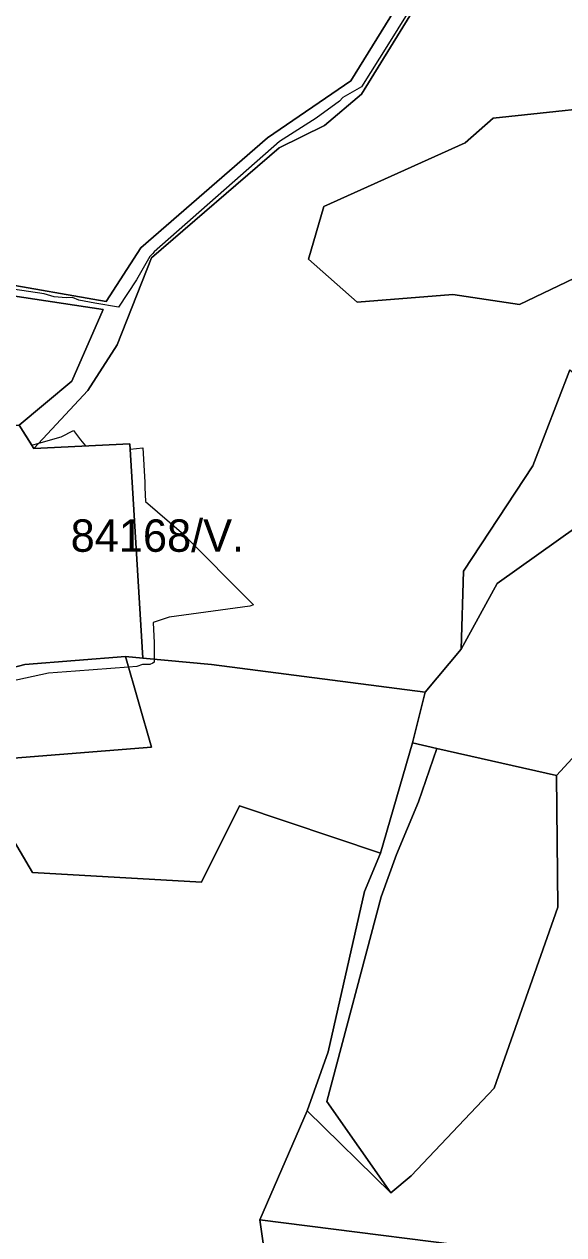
# Model space of a CAD drawing. Extents: x -477304 to -465429, y -1159113 to -1149210.
# Drawn here: x -474650 to -474400, y -1153609 to -1153048 of the extents above; entities that cross this region are included whole.
import ezdxf

# ---------------------------------------------------------------- set-up
doc = ezdxf.new("R2010")
doc.units = 0
for name, color, linetype in [('BPEJ_s', 7, 'Continuous'), ('orna_s', 7, 'Continuous'), ('PUPFL_s', 7, 'Continuous'), ('trav_porost_s', 7, 'Continuous')]:
    doc.layers.add(name, color=color, linetype=linetype)

msp = doc.modelspace()

# ---------------------------------------------------------------- linework, layer by layer
at = {"layer": 'BPEJ_s'}
for points in [[(-474463.95, -1153029.31), (-474481.35, -1153057.27), (-474493.75, -1153077.18), (-474502.47, -1153082.08), (-474503.96, -1153083.78), (-474514.81, -1153091.65), (-474531.83, -1153102.5), (-474589.71, -1153153.57), (-474590.36, -1153154.23), (-474591.83, -1153155.7), (-474598.01, -1153166.55), (-474606.36, -1153179.19), (-474617.2, -1153177.24), (-474624.6, -1153175.91), (-474627.58, -1153174.63), (-474630.59, -1153174.8), (-474636.09, -1153174.42), (-474640.77, -1153172.93), (-474655.25, -1153170.8)], [(-474463.95, -1153029.31), (-474481.35, -1153057.27), (-474493.75, -1153077.18), (-474502.47, -1153082.08), (-474503.96, -1153083.78), (-474514.81, -1153091.65), (-474531.83, -1153102.5), (-474589.71, -1153153.57), (-474590.36, -1153154.23), (-474591.83, -1153155.7), (-474598.01, -1153166.55), (-474606.36, -1153179.19), (-474617.2, -1153177.24), (-474624.6, -1153175.91), (-474627.58, -1153174.63), (-474630.59, -1153174.8), (-474636.09, -1153174.42), (-474640.77, -1153172.93), (-474655.25, -1153170.8)], [(-474652.31, -1153233.8), (-474646.41, -1153243.03), (-474643.12, -1153242.09), (-474632.87, -1153239.17), (-474627.12, -1153236.29), (-474623.84, -1153240.55), (-474621.62, -1153243.44), (-474601, -1153242.46), (-474600.86, -1153244.88), (-474595.03, -1153244.37), (-474594.18, -1153260.17), (-474594.07, -1153262.59), (-474593.78, -1153269.22), (-474577.11, -1153283.55), (-474543.76, -1153316.98), (-474545.49, -1153317.56), (-474582.85, -1153322.74), (-474590.24, -1153325.17), (-474589.71, -1153334.65), (-474589.71, -1153342.21), (-474589.71, -1153343.58), (-474590.46, -1153343.96), (-474591.83, -1153344.65), (-474595.24, -1153344.65), (-474597.79, -1153345.5), (-474601.72, -1153345.81), (-474626.15, -1153347.75), (-474638.65, -1153348.69), (-474656.52, -1153352.52)], [(-474652.31, -1153233.8), (-474646.41, -1153243.03), (-474643.12, -1153242.09), (-474632.87, -1153239.17), (-474627.12, -1153236.29), (-474623.84, -1153240.55), (-474621.62, -1153243.44), (-474601, -1153242.46), (-474600.86, -1153244.88), (-474595.03, -1153244.37), (-474594.18, -1153260.17), (-474594.07, -1153262.59), (-474593.78, -1153269.22), (-474577.11, -1153283.55), (-474543.76, -1153316.98), (-474545.49, -1153317.56), (-474582.85, -1153322.74), (-474590.24, -1153325.17), (-474589.71, -1153334.65), (-474589.71, -1153342.21), (-474589.71, -1153343.58), (-474590.46, -1153343.96), (-474591.83, -1153344.65), (-474595.24, -1153344.65), (-474597.79, -1153345.5), (-474601.72, -1153345.81), (-474626.15, -1153347.75), (-474638.65, -1153348.69), (-474656.52, -1153352.52)]]:
    msp.add_lwpolyline(points, dxfattribs=at)
at = {"layer": 'orna_s'}
msp.add_lwpolyline([(-474718.66, -1153042.94), (-474647.05, -1153016.27), (-474597.04, -1152983.2), (-474505.55, -1152911.91), (-474484.32, -1152938.18), (-474469.44, -1152956.49), (-474448.13, -1152978.23), (-474441.75, -1152982.15), (-474498.69, -1153074.35), (-474537.26, -1153100.77), (-474595.91, -1153151.67), (-474612.03, -1153176.55), (-474663.22, -1153167.65)], dxfattribs=at)
at = {"layer": 'PUPFL_s'}
for points in [[(-474663.48, -1153172.6), (-474663.22, -1153167.65), (-474612.03, -1153176.55), (-474595.91, -1153151.67), (-474537.26, -1153100.77), (-474498.69, -1153074.35), (-474441.75, -1152982.15), (-474435.62, -1152986.05), (-474493.82, -1153080.46), (-474510.99, -1153095.1), (-474531.98, -1153105.33), (-474591.07, -1153156.3), (-474606.93, -1153196.67), (-474620.46, -1153217.67), (-474645.42, -1153244.57), (-474652.31, -1153233.8), (-474627.86, -1153213.38), (-474613.45, -1153180.3)], [(-474420.6, -1153177.88), (-474451.52, -1153173.22), (-474495.84, -1153176.9), (-474518.39, -1153156.88), (-474511.19, -1153132.53), (-474445.88, -1153103.1), (-474432.89, -1153091.68), (-474363.3, -1153084.2), (-474317.56, -1153068.08), (-474292.6, -1153058.78), (-474284.6, -1153068.73), (-474293.6, -1153093.42), (-474319.13, -1153129.24)], [(-474663.48, -1153172.6), (-474613.45, -1153180.3), (-474627.86, -1153213.38), (-474652.31, -1153233.8), (-474713.14, -1153237.12), (-474859, -1153244.21), (-474853.21, -1153218.28), (-474839.68, -1153212.49), (-474789.69, -1153195.17), (-474785.42, -1153193.56), (-474781.37, -1153197.19), (-474752.89, -1153205.73), (-474728.67, -1153206.43), (-474697.5, -1153187.9)], [(-474430.95, -1153307.18), (-474447.62, -1153337.5), (-474446.6, -1153301.45), (-474414.48, -1153252.58), (-474397.42, -1153208.22), (-474348.01, -1153248)], [(-474470.16, -1153380.87), (-474464.32, -1153357.39), (-474447.62, -1153337.5), (-474430.95, -1153307.18), (-474348.01, -1153248), (-474340.25, -1153254.24), (-474285.13, -1153252.19), (-474326.61, -1153303.09), (-474380.1, -1153370.64), (-474403.5, -1153395.97), (-474458.87, -1153383.47)], [(-474676.31, -1153389.74), (-474591.07, -1153382.95), (-474603.11, -1153340.97), (-474595.11, -1153341.71), (-474563.31, -1153344.65), (-474464.32, -1153357.39), (-474470.16, -1153380.87), (-474485.08, -1153432.01), (-474550.25, -1153410.01), (-474567.93, -1153445.36), (-474646.08, -1153441.03)], [(-474509.83, -1153546.98), (-474480.21, -1153589.27), (-474518.88, -1153551.35), (-474509.3, -1153523.93), (-474492.45, -1153449.81), (-474485.08, -1153432.01), (-474470.16, -1153380.87), (-474458.87, -1153383.47), (-474467.36, -1153408.17), (-474477.58, -1153432.55), (-474484.71, -1153452.21)], [(-474509.83, -1153546.98), (-474484.71, -1153452.21), (-474477.58, -1153432.55), (-474467.36, -1153408.17), (-474458.87, -1153383.47), (-474403.5, -1153395.97), (-474402.9, -1153457.05), (-474432.41, -1153540.84), (-474470.78, -1153581.5), (-474480.21, -1153589.27)], [(-474376.7, -1153720.53), (-474377.49, -1153733.46), (-474430.18, -1153715.62), (-474436.77, -1153731.84), (-474431.26, -1153747.95), (-474439.61, -1153787.63), (-474479.42, -1153780.18), (-474497.93, -1153760.48), (-474499.53, -1153738.99), (-474533.35, -1153654.71), (-474540.81, -1153601.85), (-474416.68, -1153617.52), (-474361.47, -1153623.28), (-474374.32, -1153661.23), (-474370.58, -1153676.57), (-474369.64, -1153701.3)]]:
    msp.add_lwpolyline(points, close=True, dxfattribs=at)
for points in [[(-474397.42, -1153208.22), (-474414.48, -1153252.58), (-474446.6, -1153301.45), (-474447.62, -1153337.5), (-474464.32, -1153357.39), (-474563.31, -1153344.65), (-474595.11, -1153341.71), (-474601, -1153242.46), (-474645.42, -1153244.57), (-474620.46, -1153217.67), (-474606.93, -1153196.67), (-474591.07, -1153156.3), (-474531.98, -1153105.33), (-474510.99, -1153095.1), (-474493.82, -1153080.46), (-474435.62, -1152986.05)], [(-474363.3, -1153084.2), (-474432.89, -1153091.68), (-474445.88, -1153103.1), (-474511.19, -1153132.53), (-474518.39, -1153156.88), (-474495.84, -1153176.9), (-474451.52, -1153173.22), (-474420.6, -1153177.88), (-474319.13, -1153129.24)], [(-474666.82, -1153349.15), (-474649.63, -1153344.65), (-474603.11, -1153340.97), (-474591.07, -1153382.95), (-474676.31, -1153389.74), (-474646.08, -1153441.03), (-474567.93, -1153445.36), (-474550.25, -1153410.01), (-474485.08, -1153432.01), (-474492.45, -1153449.81), (-474509.3, -1153523.93), (-474518.88, -1153551.35), (-474540.81, -1153601.85), (-474533.35, -1153654.71)], [(-474416.68, -1153617.52), (-474540.81, -1153601.85), (-474518.88, -1153551.35), (-474480.21, -1153589.27), (-474470.78, -1153581.5), (-474432.41, -1153540.84), (-474402.9, -1153457.05), (-474403.5, -1153395.97), (-474380.1, -1153370.64)]]:
    msp.add_lwpolyline(points, dxfattribs=at)
at = {"layer": 'trav_porost_s'}
msp.add_lwpolyline([(-474686.01, -1153276.63), (-474713.14, -1153237.12), (-474652.31, -1153233.8), (-474645.42, -1153244.57), (-474601, -1153242.46), (-474595.11, -1153341.71), (-474603.11, -1153340.97), (-474649.63, -1153344.65), (-474666.82, -1153349.15), (-474667.03, -1153344.62), (-474668.8, -1153307.1), (-474664.64, -1153307.01), (-474680.45, -1153284.54)], close=True, dxfattribs=at)

# ---------------------------------------------------------------- texts
at = {"layer": 'BPEJ_s'}
msp.add_text('84168/V.', height=15, dxfattribs=at).set_placement((-474628.45, -1153292.44))

doc.saveas('drawing.dxf')
